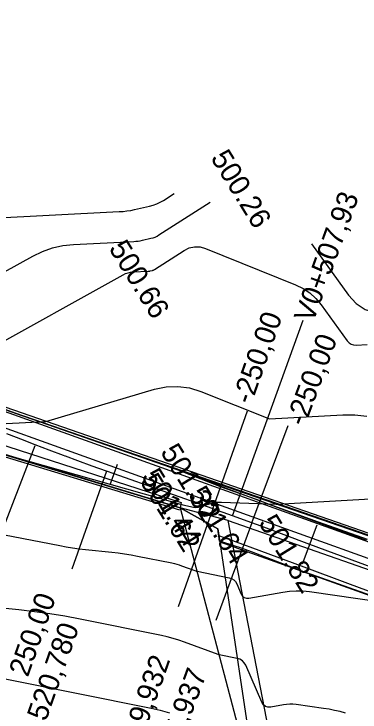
# Model space of a CAD drawing. Extents: x -636600 to -628587, y -1090963 to -1085869.
# Drawn here: x -629724.3 to -629691, y -1086024.2 to -1085957.1 of the extents above; entities that cross this region are included whole.
import ezdxf

# ---------------------------------------------------------------- set-up
doc = ezdxf.new("R2010")
doc.units = 0
for name, color, linetype in [('01_OBVOD PÚ', 7, 'Continuous'), ('01_PARCELY_NÁVRH_PC', 7, 'Continuous'), ('07_OCH_P A POPISY TI', 7, 'Continuous'), ('07_VODOVOD', 7, 'Continuous'), ('23', 7, 'Continuous'), ('40', 7, 'Continuous'), ('42', 7, 'Continuous'), ('Ex_Major Contours', 7, 'Continuous'), ('Ex_Minor Contours', 7, 'Continuous'), ('HEKTOMETRY100', 7, 'Continuous'), ('HEKTOMETRY20', 7, 'Continuous'), ('HL_BODY', 7, 'Continuous'), ('koty_vše', 7, 'Continuous'), ('POLOMERY', 7, 'Continuous'), ('situace_osa', 7, 'Continuous'), ('situace_těleso', 7, 'Continuous'), ('situace_vozovka', 7, 'Continuous'), ('VRCHOLY', 7, 'Continuous')]:
    doc.layers.add(name, color=color, linetype=linetype)

msp = doc.modelspace()

# ---------------------------------------------------------------- linework, layer by layer
at = {"layer": '01_OBVOD PÚ'}
msp.add_lwpolyline([(-629668.684, -1086014.673), (-629724.193, -1085995.508), (-629731.809, -1085992.713), (-629744.219, -1085987.486), (-629752.867, -1085983.496), (-629762.714, -1085978.859), (-629767.384, -1085975.961), (-629768.643, -1085975.141), (-629775.454, -1085957.097), (-629782.27, -1085959.686), (-629777.457, -1085973.451), (-629771.758, -1085975.807), (-629771.222, -1085975.781), (-629771.042, -1085976.434), (-629767.442, -1085981.557), (-629754.474, -1085990.636), (-629755.916, -1085987.636), (-629745.841, -1085992.014), (-629726.46, -1085999.107), (-629718.608, -1086001.485), (-629708.323, -1086004.604), (-629704.713, -1086006.605), (-629700.71, -1086033.366), (-629688.433, -1086074.68)], dxfattribs=at)
at = {"layer": '01_PARCELY_NÁVRH_PC'}
msp.add_lwpolyline([(-629668.684, -1086014.673), (-629724.193, -1085995.508), (-629731.809, -1085992.713), (-629744.219, -1085987.486), (-629752.867, -1085983.496), (-629762.714, -1085978.859), (-629767.384, -1085975.961), (-629768.643, -1085975.141), (-629775.454, -1085957.097), (-629782.27, -1085959.686), (-629777.457, -1085973.451), (-629771.758, -1085975.807), (-629771.222, -1085975.781), (-629771.042, -1085976.434), (-629767.442, -1085981.557), (-629754.474, -1085990.636), (-629755.916, -1085987.636), (-629745.841, -1085992.014), (-629726.46, -1085999.107), (-629718.608, -1086001.485), (-629708.323, -1086004.604), (-629704.713, -1086006.605), (-629704.524, -1086007.868), (-629665.539, -1086021.812)], dxfattribs=at)
at = {"layer": '07_OCH_P A POPISY TI'}
msp.add_lwpolyline([(-629727.873, -1085995.954), (-629708.919, -1086002.733), (-629676.98, -1086014.217), (-629659.507, -1086020.243), (-629627.422, -1086021.414), (-629606.541, -1086023.383), (-629591.069, -1086021.887), (-629577.808, -1086021.591)], dxfattribs=at)
at = {"layer": '07_VODOVOD'}
msp.add_lwpolyline([(-629778.609, -1085970.158), (-629774.481, -1085970.848), (-629768.873, -1085976.728), (-629739.403, -1085989.859), (-629729.114, -1085993.917), (-629708.412, -1086001.321), (-629676.482, -1086012.802), (-629659.229, -1086018.752), (-629627.324, -1086019.917), (-629606.542, -1086021.876), (-629591.158, -1086020.388), (-629577.105, -1086020.075)], dxfattribs=at)
at = {"layer": '23'}
for p, q in [((-629706.389, -1086001.705), (-629726.695, -1085994.655)), ((-629706.307, -1086001.469), (-629726.613, -1085994.419)), ((-629726.512, -1085999.27), (-629708.387, -1086004.787)), ((-629708.329, -1086004.596), (-629726.454, -1085999.079)), ((-629685.88, -1086008.561), (-629706.307, -1086001.469)), ((-629685.962, -1086008.797), (-629706.389, -1086001.705)), ((-629708.329, -1086004.596), (-629700.734, -1086033.346))]:
    msp.add_line(p, q, dxfattribs=at)
at = {"layer": '40'}
for p, q in [((-629726.231, -1085998.26), (-629708.214, -1086004.078)), ((-629708.214, -1086004.078), (-629708.329, -1086004.596)), ((-629703.701, -1086005.827), (-629708.329, -1086004.596)), ((-629703.701, -1086005.827), (-629663.076, -1086020.059))]:
    msp.add_line(p, q, dxfattribs=at)
at = {"layer": '42'}
msp.add_line((-629698.348, -1086033.517), (-629703.701, -1086005.827), dxfattribs=at)
at = {"layer": 'Ex_Major Contours'}
for points in [[(-629728.255, -1085983.571), (-629722.486, -1085980.378), (-629721.561, -1085979.932), (-629720.604, -1085979.598), (-629719.615, -1085979.376), (-629718.593, -1085979.268), (-629712.791, -1085978.975), (-629712.58, -1085978.96), (-629712.371, -1085978.936), (-629712.163, -1085978.903), (-629711.957, -1085978.861), (-629711.133, -1085978.676), (-629710.93, -1085978.621), (-629710.735, -1085978.55), (-629710.546, -1085978.461), (-629710.365, -1085978.355), (-629705.444, -1085975.188)], [(-629695.696, -1085979.221), (-629692.137, -1085984.137), (-629691.397, -1085984.949), (-629690.538, -1085985.507), (-629689.561, -1085985.811), (-629688.463, -1085985.861), (-629683.877, -1085985.557)], [(-629692.417, -1086024.337), (-629692.944, -1086024.199), (-629693.475, -1086024.079), (-629694.009, -1086023.976), (-629694.547, -1086023.891), (-629697.176, -1086023.519), (-629697.481, -1086023.488), (-629697.785, -1086023.481), (-629698.089, -1086023.499), (-629698.393, -1086023.541), (-629699.606, -1086023.759), (-629699.887, -1086023.771), (-629700.123, -1086023.699), (-629700.314, -1086023.543), (-629700.461, -1086023.303), (-629702.02, -1086019.743), (-629702.161, -1086019.497), (-629702.346, -1086019.305), (-629702.573, -1086019.166), (-629702.843, -1086019.081), (-629704.58, -1086018.733), (-629704.587, -1086018.731), (-629704.595, -1086018.729), (-629704.603, -1086018.727), (-629704.61, -1086018.725), (-629704.64, -1086018.716), (-629704.655, -1086018.711), (-629704.67, -1086018.706), (-629707.907, -1086017.513), (-629708.452, -1086017.324), (-629709.003, -1086017.156), (-629709.56, -1086017.01), (-629710.123, -1086016.885), (-629717.937, -1086015.31), (-629719.4, -1086015.033), (-629720.869, -1086014.792), (-629722.343, -1086014.588), (-629723.822, -1086014.419), (-629731.619, -1086013.625)]]:
    msp.add_lwpolyline(points, dxfattribs=at)
at = {"layer": 'Ex_Minor Contours'}
for points in [[(-629727.076, -1085976.763), (-629714.179, -1085976.112), (-629713.81, -1085976.086), (-629713.444, -1085976.044), (-629713.08, -1085975.986), (-629712.717, -1085975.913), (-629711.273, -1085975.588), (-629710.918, -1085975.492), (-629710.575, -1085975.366), (-629710.245, -1085975.211), (-629709.928, -1085975.025), (-629708.91, -1085974.37)], [(-629727.329, -1085989.674), (-629713.797, -1085982.184), (-629713.568, -1085982.074), (-629713.332, -1085981.992), (-629713.087, -1085981.937), (-629712.835, -1085981.91), (-629711.402, -1085981.838), (-629711.35, -1085981.834), (-629711.298, -1085981.828), (-629711.247, -1085981.82), (-629711.196, -1085981.81), (-629710.992, -1085981.764), (-629710.942, -1085981.751), (-629710.894, -1085981.733), (-629710.848, -1085981.711), (-629710.803, -1085981.685), (-629707.944, -1085979.845), (-629707.447, -1085979.596), (-629706.937, -1085979.481), (-629706.415, -1085979.499), (-629705.88, -1085979.651), (-629697.224, -1085983.146), (-629696.51, -1085983.492), (-629695.865, -1085983.926), (-629695.289, -1085984.448), (-629694.781, -1085985.058), (-629692.255, -1085988.546), (-629692.085, -1085988.734), (-629691.887, -1085988.863), (-629691.661, -1085988.933), (-629691.408, -1085988.944), (-629690.34, -1085988.874)], [(-629726.291, -1085996.545), (-629721.976, -1085996.339), (-629721.918, -1085996.336), (-629721.86, -1085996.333), (-629721.802, -1085996.329), (-629721.744, -1085996.325), (-629721.439, -1085996.301), (-629721.418, -1085996.3), (-629721.397, -1085996.298), (-629721.376, -1085996.297), (-629721.355, -1085996.296), (-629721.229, -1085996.288), (-629710.794, -1085993.198), (-629709.664, -1085992.959), (-629708.544, -1085992.914), (-629707.433, -1085993.062), (-629706.331, -1085993.404), (-629699.744, -1085996.037), (-629692.699, -1085995.653), (-629691.535, -1085995.652), (-629690.391, -1085995.774)], [(-629724.708, -1085999.603), (-629708.597, -1086004.153), (-629708.425, -1086004.201), (-629708.251, -1086004.248), (-629708.078, -1086004.294), (-629707.904, -1086004.339), (-629707.208, -1086004.515), (-629707.034, -1086004.547), (-629706.861, -1086004.556), (-629706.688, -1086004.541), (-629706.515, -1086004.502), (-629705.372, -1086004.168), (-629705.123, -1086004.106), (-629704.872, -1086004.065), (-629704.617, -1086004.044), (-629704.361, -1086004.044), (-629699.093, -1086004.256), (-629699.064, -1086004.256), (-629699.035, -1086004.256), (-629699.006, -1086004.255), (-629698.977, -1086004.254), (-629698.861, -1086004.245), (-629698.832, -1086004.243), (-629698.803, -1086004.24), (-629698.774, -1086004.237), (-629698.745, -1086004.234), (-629698.446, -1086004.198), (-629688.906, -1086003.678)], [(-629731.563, -1086005.975), (-629719.903, -1086008.235), (-629719.284, -1086008.348), (-629718.663, -1086008.446), (-629718.039, -1086008.531), (-629717.414, -1086008.602), (-629714.909, -1086008.857), (-629714.284, -1086008.928), (-629713.661, -1086009.015), (-629713.04, -1086009.117), (-629712.422, -1086009.233), (-629709.121, -1086009.899), (-629708.883, -1086009.952), (-629708.647, -1086010.014), (-629708.414, -1086010.085), (-629708.184, -1086010.165), (-629706.833, -1086010.663), (-629706.822, -1086010.667), (-629706.81, -1086010.671), (-629706.798, -1086010.674), (-629706.787, -1086010.678), (-629706.74, -1086010.692), (-629706.728, -1086010.696), (-629706.716, -1086010.699), (-629706.704, -1086010.701), (-629706.692, -1086010.704), (-629703.62, -1086011.319), (-629703.378, -1086011.396), (-629703.175, -1086011.52), (-629703.01, -1086011.693), (-629702.883, -1086011.913), (-629702.455, -1086012.89), (-629702.328, -1086013.098), (-629702.163, -1086013.233), (-629701.959, -1086013.295), (-629701.716, -1086013.285), (-629698.442, -1086012.698), (-629697.808, -1086012.61), (-629697.174, -1086012.573), (-629696.538, -1086012.587), (-629695.902, -1086012.651), (-629689.016, -1086013.627)], [(-629725.298, -1086021.013), (-629711.126, -1086023.871), (-629710.238, -1086024.068), (-629709.359, -1086024.299)]]:
    msp.add_lwpolyline(points, dxfattribs=at)
at = {"layer": 'HEKTOMETRY100'}
msp.add_lwpolyline([(-629696.56, -1086009.99), (-629695.167, -1086006.24)], dxfattribs=at)
at = {"layer": 'HEKTOMETRY20'}
msp.add_lwpolyline([(-629715.011, -1086002.276), (-629714.345, -1086000.39)], dxfattribs=at)
at = {"layer": 'HL_BODY'}
for points in [[(-629715.413, -1086001.073), (-629718.745, -1086010.502)], [(-629705.185, -1086004.687), (-629708.517, -1086014.116)], [(-629701.429, -1086006.048), (-629704.911, -1086015.422)]]:
    msp.add_lwpolyline(points, dxfattribs=at)
at = {"layer": 'POLOMERY'}
for points in [[(-629705.185, -1086004.687), (-629701.854, -1085995.258)], [(-629701.429, -1086006.048), (-629697.947, -1085996.674)], [(-629715.413, -1086001.073), (-629718.745, -1086010.502)]]:
    msp.add_lwpolyline(points, dxfattribs=at)
at = {"layer": 'situace_osa'}
msp.add_lwpolyline([(-629686.49, -1086011.597), (-629691.177, -1086009.856), (-629695.864, -1086008.115), (-629700.551, -1086006.374), (-629701.429, -1086006.048), (-629703.305, -1086005.36), (-629705.185, -1086004.687), (-629705.231, -1086004.671), (-629705.249, -1086004.664), (-629709.964, -1086002.999), (-629714.678, -1086001.333), (-629715.413, -1086001.073), (-629716.79, -1086000.582), (-629718.165, -1086000.083), (-629719.362, -1085999.64), (-629719.38, -1085999.633), (-629719.536, -1085999.575), (-629720.905, -1085999.06), (-629722.27, -1085998.537), (-629723.632, -1085998.005), (-629724.048, -1085997.842), (-629724.992, -1085997.466)], dxfattribs=at)
at = {"layer": 'situace_těleso'}
for points in [[(-629772.412, -1085965.157), (-629768.643, -1085975.141), (-629767.384, -1085975.961), (-629762.714, -1085978.859), (-629752.867, -1085983.496), (-629744.219, -1085987.486), (-629731.809, -1085992.713), (-629724.193, -1085995.508), (-629707.578, -1086001.244)], [(-629704.534, -1086007.8), (-629704.713, -1086006.605), (-629708.323, -1086004.604), (-629718.608, -1086001.485), (-629726.46, -1085999.107), (-629743.568, -1085992.846)], [(-629704.54, -1086007.76), (-629704.713, -1086006.605), (-629708.323, -1086004.604), (-629718.608, -1086001.485), (-629726.46, -1085999.107), (-629743.243, -1085992.965)], [(-629707.578, -1086001.244), (-629704.479, -1086002.485), (-629704.461, -1086002.492), (-629704.416, -1086002.509), (-629702.528, -1086003.216), (-629700.645, -1086003.938), (-629699.763, -1086004.253), (-629695.055, -1086005.938), (-629690.347, -1086007.622)], [(-629687.364, -1086013.95), (-629692.08, -1086012.289), (-629696.798, -1086010.632), (-629701.466, -1086008.838), (-629702.34, -1086008.5), (-629704.226, -1086007.903), (-629704.534, -1086007.8)]]:
    msp.add_lwpolyline(points, dxfattribs=at)
at = {"layer": 'situace_vozovka'}
for points in [[(-629772.266, -1085965.542), (-629768.643, -1085975.141), (-629762.714, -1085978.859), (-629752.867, -1085983.496), (-629744.219, -1085987.486), (-629731.809, -1085992.713), (-629724.193, -1085995.508), (-629709.969, -1086000.419)], [(-629704.612, -1086007.282), (-629704.713, -1086006.605), (-629708.323, -1086004.604), (-629718.608, -1086001.485), (-629726.46, -1085999.107), (-629730.57, -1085997.603)], [(-629690.393, -1086007.747), (-629695.08, -1086006.006), (-629699.768, -1086004.265), (-629700.646, -1086003.939), (-629702.538, -1086003.245), (-629704.436, -1086002.566), (-629704.482, -1086002.549), (-629704.5, -1086002.542), (-629709.163, -1086000.732), (-629709.969, -1086000.419)], [(-629687.273, -1086013.706), (-629691.96, -1086011.965), (-629696.647, -1086010.224), (-629701.334, -1086008.484), (-629702.213, -1086008.157), (-629704.071, -1086007.475), (-629704.612, -1086007.282)]]:
    msp.add_lwpolyline(points, dxfattribs=at)
at = {"layer": 'VRCHOLY'}
for points in [[(-629703.302, -1086005.353), (-629696.488, -1085986.549)], [(-629722.309, -1085998.636), (-629729.521, -1086017.291)]]:
    msp.add_lwpolyline(points, dxfattribs=at)

# ---------------------------------------------------------------- texts
at = {"layer": 'HL_BODY'}
for s, rotation, p in [('TK0+520,780', 70.53906, (-629723.385, -1086031.306)), ('KT0+509,932', 70.53906, (-629714.63, -1086034.419)), ('TK0+505,937', 69.62347, (-629711.348, -1086035.625))]:
    msp.add_text(s, height=2, rotation=rotation, dxfattribs=at).set_placement(p)
at = {"layer": 'koty_vše'}
for s, p in [('500.26', (-629705.446, -1085970.944)), ('500.66', (-629715.24, -1085979.634)), ('501.32', (-629710.279, -1085999.213)), ('501.44', (-629712.104, -1086001.586)), ('501.62', (-629712.248, -1086002.057)), ('501.64', (-629707.62, -1086003.288)), ('501.82', (-629700.847, -1086006.033))]:
    msp.add_text(s, height=2, rotation=301.70867, dxfattribs=at).set_placement(p)
at = {"layer": 'POLOMERY'}
for s, rotation, p in [('-250,00', 70.53906, (-629701.492, -1085994.744)), ('-250,00', 69.62347, (-629696.343, -1085996.854)), ('250,00', 70.53906, (-629722.967, -1086020.951))]:
    msp.add_text(s, height=2, rotation=rotation, dxfattribs=at).set_placement(p)
at = {"layer": 'VRCHOLY'}
msp.add_text('V0+507,93', height=2, rotation=70.08127, dxfattribs=at).set_placement((-629695.548, -1085986.89))

doc.saveas('drawing.dxf')
